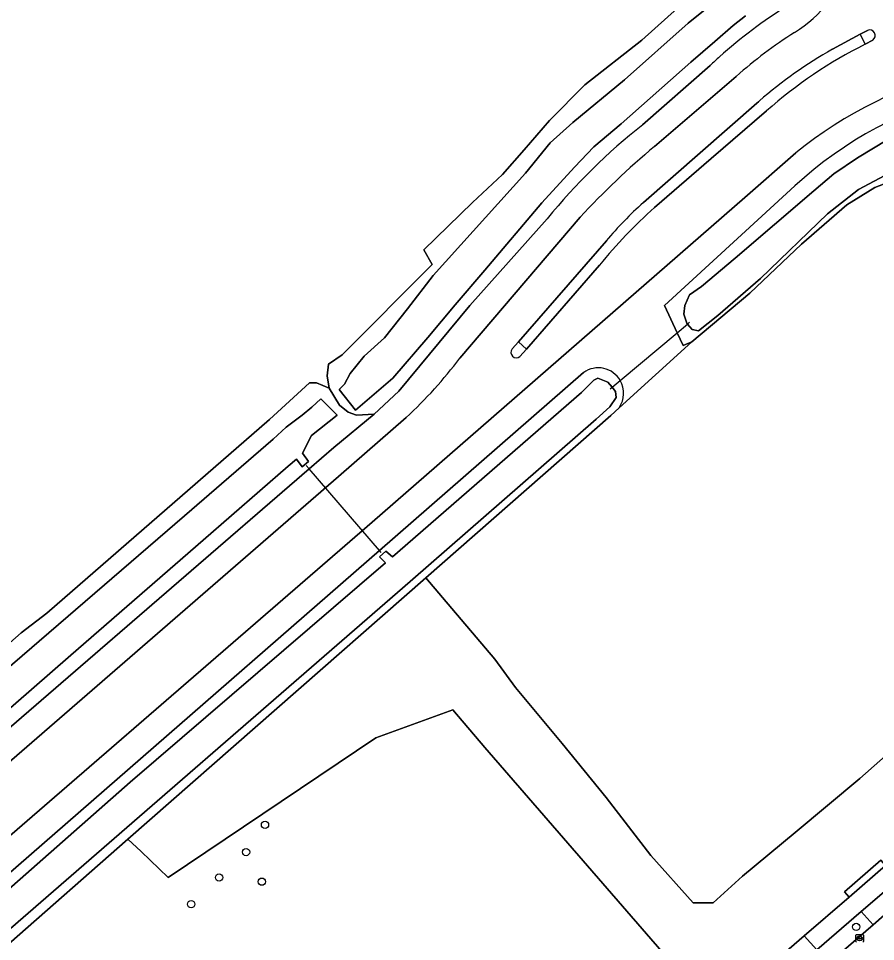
# Model space of a CAD drawing. Extents: x 156141 to 158132, y 385651 to 388333.
# Drawn here: x 156469.7 to 156584.7, y 386934.3 to 387058.2 of the extents above; entities that cross this region are included whole.
import ezdxf

# ---------------------------------------------------------------- set-up
doc = ezdxf.new("R2010")
doc.units = 0
for name, color, linetype in [('IMGEO_Berm_groen', 7, 'Continuous'), ('IMGEO_Boom', 7, 'Continuous'), ('IMGEO_Duiker', 7, 'Continuous'), ('IMGEO_Erf', 7, 'Continuous'), ('IMGEO_Fietspad_gesloten', 7, 'Continuous'), ('IMGEO_Groenvoorziening', 7, 'Continuous'), ('IMGEO_Hek', 7, 'Continuous'), ('IMGEO_Kolk', 7, 'Continuous'), ('IMGEO_Oever', 7, 'Continuous'), ('IMGEO_Rijbaan_lokaal_gesloten', 7, 'Continuous'), ('IMGEO_Rijbaan_lokaal_open', 7, 'Continuous'), ('IMGEO_Verkeerseiland_gesloten', 7, 'Continuous'), ('IMGEO_Waterloop', 7, 'Continuous')]:
    doc.layers.add(name, color=color, linetype=linetype)

msp = doc.modelspace()

# ---------------------------------------------------------------- linework, layer by layer
at = {"layer": 'IMGEO_Berm_groen'}
msp.add_lwpolyline([(156578.43, 386931.37), (156584.36, 386936.52), (156582.78, 386938.32), (156576.82, 386933.15), (156532.37, 386894.63), (156533.96, 386892.78), (156542.2, 386899.94), (156560.33, 386915.7), (156577.88, 386930.89)], close=True, dxfattribs=at)
at = {"layer": 'IMGEO_Boom'}
for centre in [(156502.78, 386949.93), (156500.24, 386946.28), (156496.61, 386942.86), (156502.36, 386942.3), (156492.87, 386939.29), (156582.1, 386936.23)]:
    msp.add_circle(centre, 0.489, dxfattribs=at)
at = {"layer": 'IMGEO_Duiker'}
for points in [[(156549.07, 387008.43), (156549.35, 387008.66), (156550.44, 387009.58), (156558.09, 387015.99), (156559.48, 387017.15), (156559.75, 387017.38)], [(156518.38, 386986.47), (156518.12, 386986.77), (156508.7, 386997.7), (156508.3, 386998.17)]]:
    msp.add_lwpolyline(points, dxfattribs=at)
at = {"layer": 'IMGEO_Erf'}
for points in [[(156532.29, 386960.32), (156527.96, 386965.37), (156517.64, 386961.63), (156489.8, 386942.87), (156486.16, 386946.33), (156484.39, 386948.01), (156484.37, 386947.99), (156452.41, 386919.93), (156445.48, 386914.47), (156453.14, 386907.64), (156456.49, 386904.29), (156457.82, 386902.95), (156459.52, 386901.11), (156462.32, 386898.09), (156485.06, 386870.46), (156489.61, 386865.12), (156489.93, 386865.42), (156474.34, 386884.29), (156460.82, 386900.98)], [(156462.67, 386902.5), (156491.63, 386866.98), (156492.59, 386866.04), (156496.92, 386869.78), (156499.97, 386872.42), (156524.93, 386894.05), (156528.86, 386897.41), (156561.9, 386926.18), (156532.29, 386960.32)]]:
    msp.add_lwpolyline(points, dxfattribs=at)
at = {"layer": 'IMGEO_Fietspad_gesloten'}
msp.add_lwpolyline([(156633.63, 386985.93), (156586.02, 386944.46), (156581.14, 386940.24), (156575.11, 386935.02), (156576.82, 386933.15), (156582.78, 386938.32), (156587.71, 386942.53), (156630.72, 386979.99)], dxfattribs=at)
msp.add_lwpolyline([(156527.65, 386890.56), (156532.37, 386894.63), (156576.82, 386933.15), (156575.11, 386935.02), (156530.07, 386896), (156526.12, 386892.63), (156505.84, 386875.05), (156501.16, 386871.02), (156500, 386870.01), (156498.12, 386868.39), (156493.81, 386864.71), (156486.89, 386858.5), (156488.6, 386856.57), (156488.94, 386856.87), (156495.27, 386862.48), (156498.99, 386865.73), (156499.14, 386865.76), (156500.06, 386866.57), (156502.9, 386869.07), (156507.43, 386873.06)], close=True, dxfattribs=at)
at = {"layer": 'IMGEO_Groenvoorziening'}
for points in [[(156553.32, 387055.26), (156559.85, 387061.16), (156565.66, 387066.07), (156570.2, 387070.06), (156571.38, 387072.6), (156570.52, 387076.05), (156567.34, 387089.67), (156568.11, 387090.64), (156573.83, 387091.99), (156577.08, 387092.89), (156575.94, 387097.05), (156575.92, 387097.15), (156574.26, 387102.72)], [(156469.32, 386975.04), (156470.06, 386975.68), (156473.51, 386978.36), (156503.37, 387004.34), (156508.75, 387009.24), (156509.7, 387009.27), (156511.38, 387008.54), (156511.11, 387010.2), (156511.29, 387011.78), (156513.11, 387013.01), (156525.22, 387025.13), (156524.09, 387027.12), (156530.62, 387033.48), (156534.66, 387037.2), (156537.57, 387040.51), (156540.93, 387044.46), (156545.69, 387049.27), (156553.32, 387055.26)], [(156562.51, 387051.86), (156553.45, 387043.9)], [(156555.03, 387040.99), (156566.01, 387050.39)], [(156573.98, 387040.12), (156567.17, 387034.13), (156517.14, 386990.56), (156451.48, 386933.73), (156437.52, 386921.67), (156445.48, 386914.47), (156452.41, 386919.93), (156450.3, 386921.47), (156449.54, 386922.35), (156448.78, 386923.24), (156447.7, 386925.39), (156518.12, 386986.77), (156545.53, 387010.65)], [(156588.69, 387037.04), (156584.61, 387035.47), (156580.85, 387033.13), (156574.74, 387027.85), (156567.84, 387021.31), (156560.04, 387014.77), (156550.29, 387005.92), (156549.17, 387004.89), (156524.34, 386983.09), (156526.59, 386980.43), (156533.61, 386972.17), (156536.4, 386968.35), (156542.64, 386960.84), (156548.55, 386953.62), (156554.54, 386945.81), (156560.21, 386939.44), (156562.91, 386939.44), (156566.86, 386943.03), (156573.93, 386948.92), (156582.61, 386956.13), (156589.13, 386961.9)], [(156550.29, 387005.92), (156560.04, 387014.77), (156558.9, 387014.27), (156558.09, 387015.99), (156556.36, 387019.64), (156569.45, 387031.64), (156573.87, 387035.7)], [(156540.64, 387031.29), (156530.24, 387019.62), (156520.73, 387008.14), (156517.41, 387005.05), (156512.02, 387000.56), (156508.7, 386997.7), (156438.72, 386937.23)], [(156528.93, 387012.58), (156545.05, 387031.51)], [(156642.16, 387007.78), (156637.95, 387003.43), (156635.25, 387000.98), (156628.04, 386995.66), (156625.4, 386993.87), (156617.29, 386986.97), (156612.14, 386981.61), (156605.35, 386975.74), (156601.24, 386972.92), (156595.27, 386967.33), (156589.13, 386961.9), (156582.61, 386956.13), (156573.93, 386948.92), (156566.86, 386943.03), (156562.91, 386939.44), (156560.21, 386939.44), (156554.54, 386945.81), (156548.55, 386953.62)], [(156433.53, 386941.74), (156427.32, 386935.22), (156426.97, 386934.86), (156426.18, 386934.08), (156425.65, 386934.53), (156425.29, 386934.19), (156424.5, 386933.27), (156432, 386926.87), (156437.05, 386931.15), (156512.63, 386996.69), (156521.73, 387004.6)], [(156548.55, 386953.62), (156542.64, 386960.84), (156536.4, 386968.35), (156533.61, 386972.17), (156526.59, 386980.43), (156524.34, 386983.09), (156484.39, 386948.01), (156486.16, 386946.33), (156489.8, 386942.87), (156517.64, 386961.63), (156527.96, 386965.37), (156532.29, 386960.32), (156561.9, 386926.18), (156528.86, 386897.41), (156530.07, 386896), (156575.11, 386935.02), (156581.14, 386940.24), (156580.51, 386940.96), (156585.4, 386945.17), (156586.02, 386944.46), (156633.63, 386985.93)]]:
    msp.add_lwpolyline(points, dxfattribs=at)
for centre, radius, start, end in [((156564.24, 387071.6), 18.07, 302.0897, 18.7412), ((156611.6, 386999.19), 72.01, 122.5437, 131.6204), ((156606.1, 387005.31), 60.33, 122.3207, 131.6412), ((156612.91, 386997.75), 73.95, 131.6359, 132.961), ((156610.87, 386994.41), 58.73, 79.7452, 128.9024), ((156610.31, 386995.95), 53.93, 75.7671, 132.5039), ((156604.76, 386978.96), 82.76, 128.3138, 140.7798), ((156635.37, 386946.49), 124.04, 130.3714, 136.7314), ((156480.13, 387049.41), 61.14, 312.8763, 322.9566), ((156547.5, 387007.86), 3.41, 30.1504, 125.1923), ((156547.49, 387007.86), 3.41, 325.1694, 30.1381)]:
    msp.add_arc(centre, radius, start, end, dxfattribs=at)
at = {"layer": 'IMGEO_Hek'}
msp.add_lwpolyline([(156486.16, 386946.33), (156489.8, 386942.87), (156517.64, 386961.63), (156527.96, 386965.37)], dxfattribs=at)
at = {"layer": 'IMGEO_Kolk'}
for p, q in [((156582.07, 386934.27), (156582.07, 386935.12)), ((156582.14, 386935.19), (156582.99, 386935.19)), ((156582.32, 386934.69), (156582.32, 386934.7)), ((156582.76, 386934.65), (156582.36, 386934.65)), ((156582.37, 386934.74), (156582.76, 386934.74)), ((156582.55, 386934.97), (156582.58, 386934.97)), ((156582.58, 386934.41), (156582.55, 386934.41)), ((156582.81, 386934.7), (156582.81, 386934.69)), ((156583.07, 386935.12), (156583.07, 386934.27))]:
    msp.add_line(p, q, dxfattribs=at)
for points in [[(156582.07, 386934.27), (156582.07, 386935.12)], [(156582.14, 386935.19), (156582.99, 386935.19)], [(156583.07, 386935.12), (156583.07, 386934.27)]]:
    msp.add_lwpolyline(points, dxfattribs=at)
for centre, radius, start, end in [((156582.14, 386935.12), 0.0765, 91.552, 178.448), ((156582.14, 386935.12), 0.0765, 91.552, 178.448), ((156582.14, 386934.27), 0.0765, 181.552, 268.448), ((156582.14, 386934.27), 0.0765, 181.552, 268.448), ((156582.36, 386934.7), 0.0403, 85.8775, 175.7526), ((156582.36, 386934.69), 0.0366, 178.938, 274.7102), ((156582.77, 386934.7), 0.0386, 1.7309, 96.639), ((156582.77, 386934.69), 0.043, 264.8664, 352.4533), ((156582.99, 386935.12), 0.0765, 1.552, 88.448), ((156582.99, 386935.12), 0.0765, 1.552, 88.448), ((156582.99, 386934.27), 0.0765, 271.552, 358.448), ((156582.99, 386934.27), 0.0765, 271.552, 358.448)]:
    msp.add_arc(centre, radius, start, end, dxfattribs=at)
for centre, major_axis, ratio, start_param, end_param in [((156582.55, 386934.69), (-0.387, 0.002), 0.722429, 4.712389, 7.853982), ((156582.58, 386934.69), (-0.39, 0.002), 0.717154, 1.570796, 4.712389)]:
    msp.add_ellipse(centre, major_axis=major_axis, ratio=ratio, start_param=start_param, end_param=end_param, dxfattribs=at)
at = {"layer": 'IMGEO_Oever'}
for points in [[(156567.27, 387058.51), (156565.59, 387057.24), (156563.12, 387055.08), (156559.92, 387052.31), (156550.57, 387044.01), (156546.89, 387040.92), (156544.31, 387038.2), (156539.9, 387033.43), (156532.28, 387024.36), (156528.29, 387019.73), (156524.61, 387015.33), (156519.94, 387009.88), (156514.9, 387005.61), (156512.72, 387008.38), (156513.45, 387009.06), (156514.22, 387010.51), (156516.1, 387012.83), (156518.82, 387015.28), (156521.91, 387019.18), (156525.36, 387023.68), (156537.75, 387037.38), (156541.02, 387041.47), (156544.1, 387044.19), (156551, 387049.91), (156559.54, 387057.53), (156567.27, 387063.77)], [(156559.85, 387061.16), (156553.32, 387055.26), (156545.69, 387049.27), (156540.93, 387044.46), (156537.57, 387040.51), (156534.66, 387037.2), (156530.62, 387033.48), (156524.09, 387027.12), (156525.22, 387025.13), (156513.11, 387013.01), (156511.29, 387011.78), (156511.11, 387010.2), (156511.38, 387008.54), (156512.77, 387006.25), (156513.92, 387005.32), (156515.06, 387004.91), (156517.41, 387005.05), (156520.73, 387008.14), (156530.24, 387019.62), (156540.64, 387031.29)], [(156553.45, 387043.9), (156562.51, 387051.86)], [(156620.02, 387047.24), (156624.01, 387046.45), (156624.79, 387046.15), (156625.42, 387045.06), (156625.44, 387043.61), (156625.1, 387042.79), (156624.06, 387042.25), (156623.33, 387042.22), (156622.6, 387042.23), (156620.24, 387042.69), (156616.47, 387043.32), (156613.3, 387043.32), (156608.58, 387043.55), (156603.86, 387043), (156597.32, 387041.73), (156588.06, 387038.19), (156582.43, 387035.2), (156578.26, 387031.93), (156569.27, 387023.28)], [(156569.27, 387023.28), (156563.55, 387018.29), (156560.92, 387016.25), (156560.08, 387016.43), (156559.48, 387017.15), (156559.38, 387017.27), (156558.99, 387018.47), (156559.11, 387019.65), (156559.73, 387021.05), (156561.34, 387022.19), (156565.88, 387026), (156576.4, 387035.03), (156579.08, 387037.3), (156582.28, 387039.46), (156586.34, 387041.93), (156589.79, 387043.52)], [(156573.87, 387035.7), (156569.45, 387031.64), (156556.36, 387019.64), (156558.09, 387015.99), (156558.9, 387014.27), (156560.04, 387014.77), (156567.84, 387021.31), (156574.74, 387027.85), (156580.85, 387033.13), (156584.61, 387035.47), (156588.69, 387037.04)], [(156545.53, 387010.65), (156518.12, 386986.77), (156447.7, 386925.39), (156448.78, 386923.24), (156449.54, 386922.35), (156450.3, 386921.47), (156452.41, 386919.93), (156484.37, 386947.99), (156484.39, 386948.01)], [(156463.1, 386936.65), (156484.68, 386955.65), (156518.93, 386985.08), (156518.15, 386985.91), (156518.97, 386986.65), (156519.88, 386985.91), (156545.24, 387007.98), (156546.88, 387009.61), (156547.42, 387009.88), (156548.78, 387009.34), (156549.35, 387008.66), (156549.81, 387008.09), (156549.9, 387007.27), (156549.04, 387006.05), (156547.2, 387004.39), (156522.26, 386982.58), (156466.87, 386934.54)], [(156511.38, 387008.54), (156509.7, 387009.27), (156508.75, 387009.24), (156503.37, 387004.34), (156473.51, 386978.36), (156470.06, 386975.68), (156469.32, 386975.04), (156462.35, 386968.93), (156435.35, 386945.31)], [(156438.72, 386937.23), (156508.7, 386997.7), (156512.02, 387000.56), (156517.41, 387005.05), (156515.06, 387004.91), (156513.92, 387005.32), (156512.77, 387006.25), (156511.38, 387008.54)], [(156484.39, 386948.01), (156524.34, 386983.09), (156549.17, 387004.89), (156550.29, 387005.92)]]:
    msp.add_lwpolyline(points, dxfattribs=at)
msp.add_lwpolyline([(156512.47, 387004.93), (156509.02, 387002.21), (156507.83, 386999.81), (156508.62, 386998.71), (156507.75, 386998), (156506.99, 386998.99), (156505.87, 386998.09), (156494.5, 386988.15), (156476.73, 386972.7), (156459.12, 386957.38), (156448.61, 386948.39), (156438.01, 386939.43), (156437.7, 386939.32), (156436.45, 386940.34), (156435.4, 386941.54), (156435.43, 386942.47), (156436.15, 386943.38), (156439.94, 386946.51), (156491.96, 386991.42), (156503.87, 387001.71), (156505.64, 387003.29), (156507.75, 387004.91), (156509.07, 387006), (156510.29, 387007.11)], close=True, dxfattribs=at)
for centre, radius, start, end in [((156611.6, 386999.19), 72.01, 122.5437, 131.6204), ((156612.91, 386997.75), 73.95, 131.6359, 132.961), ((156610.31, 386995.95), 53.93, 75.7671, 132.5039), ((156604.76, 386978.96), 82.76, 128.3138, 140.7798), ((156547.5, 387007.86), 3.41, 30.1504, 125.1923), ((156547.49, 387007.86), 3.41, 325.1694, 30.1381)]:
    msp.add_arc(centre, radius, start, end, dxfattribs=at)
at = {"layer": 'IMGEO_Rijbaan_lokaal_gesloten'}
for points in [[(156578.91, 387054.03), (156582.62, 387056.07), (156583.61, 387056.56)], [(156584.32, 387055.26), (156583.29, 387054.71)], [(156566.01, 387050.39), (156555.03, 387040.99)], [(156553.55, 387033.44), (156568.78, 387046.8), (156568.99, 387046.99), (156569.11, 387047.09)], [(156570.07, 387045.76), (156562.66, 387039.35), (156555.06, 387032.77)], [(156381.89, 386872.43), (156384.24, 386874.35), (156430.99, 386916.03), (156437.52, 386921.67), (156451.48, 386933.73), (156517.14, 386990.56), (156567.17, 387034.13), (156573.98, 387040.12)], [(156545.05, 387031.51), (156528.93, 387012.58)], [(156535.93, 387013.82), (156536.77, 387014.78), (156548.58, 387028.31)], [(156547.67, 387025.06), (156537.88, 387013.79), (156536.99, 387012.8)], [(156521.73, 387004.6), (156512.63, 386996.69), (156437.05, 386931.15), (156432, 386926.87), (156378.26, 386881.35)], [(156633.22, 386978.91), (156629.93, 386976.06), (156624.35, 386971.23), (156608.26, 386957.28), (156595.62, 386946.29), (156589.23, 386940.74), (156584.36, 386936.52), (156578.43, 386931.37), (156582.92, 386926.42), (156585.18, 386928.37), (156589.32, 386931.97), (156590.31, 386932.83), (156592.64, 386934.84), (156596.33, 386938.04), (156618.65, 386957.38), (156622, 386960.29), (156635.32, 386971.86)]]:
    msp.add_lwpolyline(points, dxfattribs=at)
for centre, radius, start, end in [((156564.24, 387071.6), 18.07, 302.0897, 18.7412), ((156606.1, 387005.31), 60.33, 122.3207, 131.6412), ((156583.93, 387055.9), 0.739, 301.1691, 116.2995), ((156610.95, 386999.56), 61.69, 116.6429, 131.5097), ((156609.3, 387000.74), 61.35, 119.6948, 130.928), ((156610.87, 386994.41), 58.73, 79.7452, 128.9024), ((156635.37, 386946.49), 124.04, 130.3714, 136.7314), ((156585.16, 386997.82), 47.63, 131.5887, 140.1919), ((156597.6, 386984.61), 64.26, 131.4564, 140.9874), ((156536.5, 387013.35), 0.737, 141.0774, 311.6256), ((156480.13, 387049.41), 61.14, 312.8763, 322.9566)]:
    msp.add_arc(centre, radius, start, end, dxfattribs=at)
at = {"layer": 'IMGEO_Rijbaan_lokaal_open'}
for points in [[(156581.14, 386940.24), (156586.02, 386944.46), (156585.4, 386945.17), (156580.51, 386940.96)], [(156589.23, 386940.74), (156587.71, 386942.53), (156582.78, 386938.32), (156584.36, 386936.52)]]:
    msp.add_lwpolyline(points, close=True, dxfattribs=at)
at = {"layer": 'IMGEO_Verkeerseiland_gesloten'}
for points in [[(156583.29, 387054.71), (156582.62, 387056.07), (156578.91, 387054.03)], [(156583.61, 387056.56), (156582.62, 387056.07)], [(156582.62, 387056.07), (156583.29, 387054.71), (156584.32, 387055.26)], [(156569.11, 387047.09), (156568.99, 387046.99), (156568.78, 387046.8), (156553.55, 387033.44)], [(156555.06, 387032.77), (156562.66, 387039.35), (156570.07, 387045.76)], [(156548.58, 387028.31), (156536.77, 387014.78), (156537.88, 387013.79), (156547.67, 387025.06)], [(156536.77, 387014.78), (156535.93, 387013.82)], [(156536.99, 387012.8), (156537.88, 387013.79), (156536.77, 387014.78)]]:
    msp.add_lwpolyline(points, dxfattribs=at)
for centre, radius, start, end in [((156583.93, 387055.9), 0.739, 301.1691, 116.2995), ((156610.95, 386999.56), 61.69, 116.6429, 131.5097), ((156609.3, 387000.74), 61.35, 119.6948, 130.928), ((156585.16, 386997.82), 47.63, 131.5887, 140.1919), ((156597.6, 386984.61), 64.26, 131.4564, 140.9874), ((156536.5, 387013.35), 0.737, 141.0774, 311.6256)]:
    msp.add_arc(centre, radius, start, end, dxfattribs=at)
at = {"layer": 'IMGEO_Waterloop'}
for points in [[(156567.27, 387063.77), (156559.54, 387057.53), (156551, 387049.91), (156544.1, 387044.19), (156541.02, 387041.47), (156537.75, 387037.38), (156525.36, 387023.68), (156521.91, 387019.18), (156518.82, 387015.28), (156516.1, 387012.83), (156514.22, 387010.51), (156513.45, 387009.06), (156512.72, 387008.38), (156514.9, 387005.61), (156519.94, 387009.88), (156524.61, 387015.33), (156528.29, 387019.73), (156532.28, 387024.36), (156539.9, 387033.43), (156544.31, 387038.2), (156546.89, 387040.92), (156550.57, 387044.01), (156559.92, 387052.31), (156563.12, 387055.08), (156565.59, 387057.24), (156567.27, 387058.51)], [(156586.34, 387041.93), (156582.28, 387039.46), (156579.08, 387037.3), (156576.4, 387035.03), (156565.88, 387026), (156561.34, 387022.19), (156559.73, 387021.05), (156559.11, 387019.65), (156558.99, 387018.47), (156559.38, 387017.27), (156559.48, 387017.15), (156560.08, 387016.43), (156560.92, 387016.25), (156563.55, 387018.29), (156569.27, 387023.28), (156578.26, 387031.93), (156582.43, 387035.2), (156588.06, 387038.19)], [(156466.87, 386934.54), (156522.26, 386982.58), (156547.2, 387004.39), (156549.04, 387006.05), (156549.9, 387007.27), (156549.81, 387008.09), (156549.35, 387008.66), (156548.78, 387009.34), (156547.42, 387009.88), (156546.88, 387009.61), (156545.24, 387007.98), (156519.88, 386985.91), (156518.97, 386986.65), (156518.15, 386985.91), (156518.93, 386985.08), (156484.68, 386955.65), (156463.1, 386936.65)]]:
    msp.add_lwpolyline(points, dxfattribs=at)
msp.add_lwpolyline([(156510.29, 387007.11), (156509.07, 387006), (156507.75, 387004.91), (156505.64, 387003.29), (156503.87, 387001.71), (156491.96, 386991.42), (156439.94, 386946.51), (156436.15, 386943.38), (156435.43, 386942.47), (156435.4, 386941.54), (156436.45, 386940.34), (156437.7, 386939.32), (156438.01, 386939.43), (156448.61, 386948.39), (156459.12, 386957.38), (156476.73, 386972.7), (156494.5, 386988.15), (156505.87, 386998.09), (156506.99, 386998.99), (156507.75, 386998), (156508.62, 386998.71), (156507.83, 386999.81), (156509.02, 387002.21), (156512.47, 387004.93)], close=True, dxfattribs=at)

doc.saveas('drawing.dxf')
